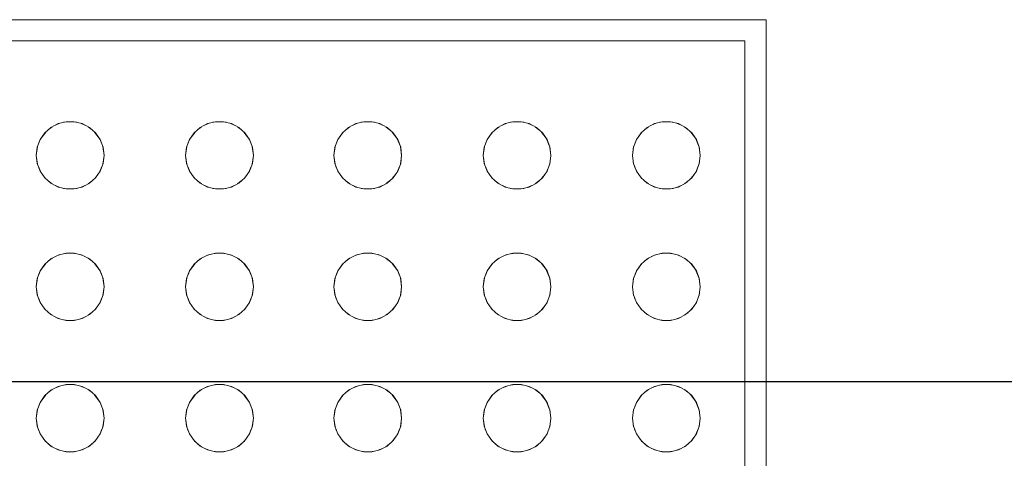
# Model space of a CAD drawing. Header units: millimetres. Extents: x 2 to 902, y -447 to 199.
# Tile 473 of 656: x 21.636 to 22.101, y 148.217 to 148.424. Entities that reach past the tile are written whole.
import ezdxf

# ---------------------------------------------------------------- set-up
doc = ezdxf.new("R2010")
doc.units = ezdxf.units.MM
doc.header["$MEASUREMENT"] = 0
for name, color, linetype, lineweight in [('AL-Condutos', 3, 'Continuous', 25), ('AL-Sentido conduto', 9, 'Continuous', 30), ('IFC-Elemento construtivo genérico-Contorno', 253, 'Continuous', 5)]:
    doc.layers.add(name, color=color, linetype=linetype, lineweight=lineweight)

msp = doc.modelspace()

# ---------------------------------------------------------------- linework, layer by layer
at = {"layer": 'AL-Condutos'}
msp.add_line((11.23781, 148.25364), (33.52744, 148.25364), dxfattribs=at)
at = {"layer": 'AL-Sentido conduto'}
msp.add_lwpolyline([(21.98263, 148.25364), (22.78263, 148.25364)], dxfattribs=at)
at = {"layer": 'IFC-Elemento construtivo genérico-Contorno', "color": 7, "lineweight": 5}
for p, q in [((20.62811, 148.4244), (21.98811, 148.4244)), ((21.98811, 147.93039), (21.98811, 148.4244)), ((20.63811, 148.4144), (21.97811, 148.4144)), ((21.97811, 147.9344), (21.97811, 148.4144)), ((21.65391, 148.37536), (21.65765, 148.37628)), ((21.65646, 148.37599), (21.65869, 148.37628)), ((21.65765, 148.37628), (21.66151, 148.37628)), ((21.66047, 148.37628), (21.6627, 148.37599)), ((21.66151, 148.37628), (21.66526, 148.37536)), ((21.7244, 148.37536), (21.72815, 148.37628)), ((21.72696, 148.37599), (21.72919, 148.37628)), ((21.72815, 148.37628), (21.732, 148.37628)), ((21.73096, 148.37628), (21.73319, 148.37599)), ((21.732, 148.37628), (21.73575, 148.37536)), ((21.7944, 148.37536), (21.79815, 148.37628)), ((21.79696, 148.37599), (21.79919, 148.37628)), ((21.79815, 148.37628), (21.802, 148.37628)), ((21.80096, 148.37628), (21.80319, 148.37599)), ((21.802, 148.37628), (21.80575, 148.37536)), ((21.86489, 148.37536), (21.86864, 148.37628)), ((21.86745, 148.37599), (21.86968, 148.37628)), ((21.86864, 148.37628), (21.87249, 148.37628)), ((21.87145, 148.37628), (21.87368, 148.37599)), ((21.87249, 148.37628), (21.87624, 148.37536)), ((21.93538, 148.37536), (21.93913, 148.37628)), ((21.93794, 148.37599), (21.94017, 148.37628)), ((21.93913, 148.37628), (21.94299, 148.37628)), ((21.94194, 148.37628), (21.94417, 148.37599)), ((21.94299, 148.37628), (21.94673, 148.37536)), ((21.6476, 148.37101), (21.65049, 148.37357)), ((21.64923, 148.37245), (21.65111, 148.37389)), ((21.65049, 148.37357), (21.65391, 148.37536)), ((21.65263, 148.37469), (21.65473, 148.37556)), ((21.66443, 148.37556), (21.66654, 148.37468)), ((21.66526, 148.37536), (21.66867, 148.37357)), ((21.66804, 148.37389), (21.66994, 148.37245)), ((21.66867, 148.37357), (21.67156, 148.37101)), ((21.7181, 148.37101), (21.72098, 148.37357)), ((21.71972, 148.37245), (21.7216, 148.37389)), ((21.72098, 148.37357), (21.7244, 148.37536)), ((21.72313, 148.37469), (21.72522, 148.37556)), ((21.73492, 148.37556), (21.73703, 148.37468)), ((21.73575, 148.37536), (21.73916, 148.37357)), ((21.73854, 148.37389), (21.74041, 148.37246)), ((21.73916, 148.37357), (21.74205, 148.37101)), ((21.7881, 148.37101), (21.79098, 148.37357)), ((21.78972, 148.37245), (21.7916, 148.37389)), ((21.79098, 148.37357), (21.7944, 148.37536)), ((21.79313, 148.37469), (21.79522, 148.37556)), ((21.80492, 148.37556), (21.80703, 148.37468)), ((21.80575, 148.37536), (21.80916, 148.37357)), ((21.80854, 148.37389), (21.81041, 148.37246)), ((21.80916, 148.37357), (21.81205, 148.37101)), ((21.85859, 148.37101), (21.86148, 148.37357)), ((21.86022, 148.37246), (21.8621, 148.37389)), ((21.86148, 148.37357), (21.86489, 148.37536)), ((21.86362, 148.37469), (21.86571, 148.37556)), ((21.87541, 148.37556), (21.87752, 148.37469)), ((21.87624, 148.37536), (21.87966, 148.37357)), ((21.87904, 148.37389), (21.88091, 148.37246)), ((21.87966, 148.37357), (21.88254, 148.37101)), ((21.92908, 148.37101), (21.93197, 148.37357)), ((21.93072, 148.37246), (21.93259, 148.37389)), ((21.93197, 148.37357), (21.93538, 148.37536)), ((21.9341, 148.37468), (21.93621, 148.37556)), ((21.9459, 148.37556), (21.94801, 148.37469)), ((21.94673, 148.37536), (21.95015, 148.37357)), ((21.94953, 148.37389), (21.95141, 148.37245)), ((21.95015, 148.37357), (21.95303, 148.37101)), ((21.64405, 148.36422), (21.64562, 148.36813)), ((21.64405, 148.36422), (21.64541, 148.36784)), ((21.64541, 148.36784), (21.64803, 148.37138)), ((21.64541, 148.36784), (21.6476, 148.37101)), ((21.67114, 148.37138), (21.67375, 148.36784)), ((21.67156, 148.37101), (21.67375, 148.36784)), ((21.67354, 148.36814), (21.67512, 148.36422)), ((21.67375, 148.36784), (21.67512, 148.36422)), ((21.71454, 148.36422), (21.71612, 148.36814)), ((21.71454, 148.36422), (21.71591, 148.36784)), ((21.71591, 148.36784), (21.71852, 148.37138)), ((21.71591, 148.36784), (21.7181, 148.37101)), ((21.74164, 148.37137), (21.74424, 148.36784)), ((21.74205, 148.37101), (21.74424, 148.36784)), ((21.74403, 148.36814), (21.74561, 148.36422)), ((21.74424, 148.36784), (21.74561, 148.36422)), ((21.78454, 148.36422), (21.78612, 148.36814)), ((21.78454, 148.36422), (21.78591, 148.36784)), ((21.78591, 148.36784), (21.78852, 148.37138)), ((21.78591, 148.36784), (21.7881, 148.37101)), ((21.81164, 148.37137), (21.81424, 148.36784)), ((21.81205, 148.37101), (21.81424, 148.36784)), ((21.81403, 148.36814), (21.81561, 148.36422)), ((21.81424, 148.36784), (21.81561, 148.36422)), ((21.85503, 148.36422), (21.85661, 148.36814)), ((21.85503, 148.36422), (21.8564, 148.36784)), ((21.8564, 148.36784), (21.85901, 148.37138)), ((21.8564, 148.36784), (21.85859, 148.37101)), ((21.88213, 148.37138), (21.88473, 148.36784)), ((21.88254, 148.37101), (21.88473, 148.36784)), ((21.88452, 148.36814), (21.8861, 148.36422)), ((21.88473, 148.36784), (21.8861, 148.36422)), ((21.92552, 148.36422), (21.9271, 148.36813)), ((21.92552, 148.36422), (21.92689, 148.36784)), ((21.92689, 148.36784), (21.9295, 148.37137)), ((21.92689, 148.36784), (21.92908, 148.37101)), ((21.95261, 148.37138), (21.95523, 148.36784)), ((21.95303, 148.37101), (21.95523, 148.36784)), ((21.95502, 148.36814), (21.95659, 148.36422)), ((21.95523, 148.36784), (21.95659, 148.36422)), ((21.64358, 148.36039), (21.64413, 148.36454)), ((21.64358, 148.36039), (21.64405, 148.36422)), ((21.67504, 148.36454), (21.67558, 148.36039)), ((21.67512, 148.36422), (21.67558, 148.36039)), ((21.71407, 148.36039), (21.71462, 148.36454)), ((21.71407, 148.36039), (21.71454, 148.36422)), ((21.74553, 148.36454), (21.74607, 148.36039)), ((21.74561, 148.36422), (21.74607, 148.36039)), ((21.78407, 148.36039), (21.78462, 148.36454)), ((21.78407, 148.36039), (21.78454, 148.36422)), ((21.81553, 148.36454), (21.81607, 148.36039)), ((21.81561, 148.36422), (21.81607, 148.36039)), ((21.85457, 148.36039), (21.85511, 148.36454)), ((21.85457, 148.36039), (21.85503, 148.36422)), ((21.88602, 148.36454), (21.88656, 148.36039)), ((21.8861, 148.36422), (21.88656, 148.36039)), ((21.92506, 148.36039), (21.9256, 148.36454)), ((21.92506, 148.36039), (21.92552, 148.36422)), ((21.95651, 148.36454), (21.95706, 148.36039)), ((21.95659, 148.36422), (21.95706, 148.36039)), ((21.64358, 148.36039), (21.64413, 148.35625)), ((21.64358, 148.36039), (21.64405, 148.35657)), ((21.67504, 148.35625), (21.67558, 148.36039)), ((21.67512, 148.35657), (21.67558, 148.36039)), ((21.71407, 148.36039), (21.71462, 148.35625)), ((21.71407, 148.36039), (21.71454, 148.35657)), ((21.74553, 148.35625), (21.74607, 148.36039)), ((21.74561, 148.35657), (21.74607, 148.36039)), ((21.78407, 148.36039), (21.78462, 148.35625)), ((21.78407, 148.36039), (21.78454, 148.35657)), ((21.81553, 148.35625), (21.81607, 148.36039)), ((21.81561, 148.35657), (21.81607, 148.36039)), ((21.85457, 148.36039), (21.85511, 148.35625)), ((21.85457, 148.36039), (21.85503, 148.35657)), ((21.88602, 148.35625), (21.88656, 148.36039)), ((21.8861, 148.35657), (21.88656, 148.36039)), ((21.92506, 148.36039), (21.9256, 148.35625)), ((21.92506, 148.36039), (21.92552, 148.35657)), ((21.95651, 148.35625), (21.95706, 148.36039)), ((21.95659, 148.35657), (21.95706, 148.36039)), ((21.64405, 148.35657), (21.64541, 148.35296)), ((21.64457, 148.3552), (21.64572, 148.3524)), ((21.67344, 148.3524), (21.67458, 148.35515)), ((21.67375, 148.35296), (21.67512, 148.35657)), ((21.71454, 148.35657), (21.71591, 148.35296)), ((21.71507, 148.35517), (21.71622, 148.3524)), ((21.74393, 148.3524), (21.74505, 148.3551)), ((21.74424, 148.35296), (21.74561, 148.35657)), ((21.78454, 148.35657), (21.78591, 148.35296)), ((21.78507, 148.35517), (21.78622, 148.3524)), ((21.81393, 148.3524), (21.81505, 148.3551)), ((21.81424, 148.35296), (21.81561, 148.35657)), ((21.85503, 148.35657), (21.8564, 148.35296)), ((21.85558, 148.35512), (21.85671, 148.3524)), ((21.88442, 148.3524), (21.88557, 148.35517)), ((21.88473, 148.35296), (21.8861, 148.35657)), ((21.92552, 148.35657), (21.92689, 148.35296)), ((21.92606, 148.35514), (21.9272, 148.3524)), ((21.95491, 148.3524), (21.95608, 148.35522)), ((21.95523, 148.35296), (21.95659, 148.35657)), ((21.64541, 148.35296), (21.6476, 148.34979)), ((21.64652, 148.35136), (21.64799, 148.34945)), ((21.6476, 148.34979), (21.65049, 148.34723)), ((21.66867, 148.34723), (21.67156, 148.34979)), ((21.67117, 148.34945), (21.67265, 148.35136)), ((21.67156, 148.34979), (21.67375, 148.35296)), ((21.71591, 148.35296), (21.7181, 148.34979)), ((21.717, 148.35138), (21.71849, 148.34945)), ((21.7181, 148.34979), (21.72098, 148.34723)), ((21.73916, 148.34723), (21.74205, 148.34979)), ((21.74167, 148.34945), (21.74313, 148.35135)), ((21.74205, 148.34979), (21.74424, 148.35296)), ((21.78591, 148.35296), (21.7881, 148.34979)), ((21.787, 148.35138), (21.78849, 148.34945)), ((21.7881, 148.34979), (21.79098, 148.34723)), ((21.80916, 148.34723), (21.81205, 148.34979)), ((21.81167, 148.34945), (21.81313, 148.35135)), ((21.81205, 148.34979), (21.81424, 148.35296)), ((21.8564, 148.35296), (21.85859, 148.34979)), ((21.8575, 148.35137), (21.85897, 148.34945)), ((21.85859, 148.34979), (21.86148, 148.34723)), ((21.87966, 148.34723), (21.88254, 148.34979)), ((21.88216, 148.34945), (21.88363, 148.35137)), ((21.88254, 148.34979), (21.88473, 148.35296)), ((21.92689, 148.35296), (21.92908, 148.34979)), ((21.928, 148.35135), (21.92946, 148.34945)), ((21.92908, 148.34979), (21.93197, 148.34723)), ((21.95015, 148.34723), (21.95303, 148.34979)), ((21.95265, 148.34945), (21.95414, 148.35138)), ((21.95303, 148.34979), (21.95523, 148.35296)), ((21.64925, 148.34832), (21.65109, 148.34692)), ((21.65049, 148.34723), (21.65391, 148.34543)), ((21.65264, 148.3461), (21.65477, 148.34522)), ((21.65391, 148.34543), (21.65765, 148.34452)), ((21.65644, 148.34481), (21.65869, 148.34452)), ((21.65765, 148.34452), (21.66151, 148.34452)), ((21.66047, 148.34452), (21.66273, 148.34481)), ((21.66151, 148.34452), (21.66526, 148.34543)), ((21.66439, 148.34522), (21.66653, 148.3461)), ((21.66526, 148.34543), (21.66867, 148.34723)), ((21.66807, 148.34692), (21.66992, 148.34833)), ((21.71974, 148.34833), (21.72158, 148.34692)), ((21.72098, 148.34723), (21.7244, 148.34543)), ((21.72314, 148.3461), (21.72526, 148.34522)), ((21.7244, 148.34543), (21.72815, 148.34452)), ((21.72693, 148.34481), (21.72919, 148.34452)), ((21.72815, 148.34452), (21.732, 148.34452)), ((21.73096, 148.34452), (21.73322, 148.34481)), ((21.732, 148.34452), (21.73575, 148.34543)), ((21.73489, 148.34522), (21.73702, 148.3461)), ((21.73575, 148.34543), (21.73916, 148.34723)), ((21.73857, 148.34692), (21.74039, 148.34831)), ((21.78974, 148.34833), (21.79158, 148.34692)), ((21.79098, 148.34723), (21.7944, 148.34543)), ((21.79314, 148.3461), (21.79526, 148.34522)), ((21.7944, 148.34543), (21.79815, 148.34452)), ((21.79693, 148.34481), (21.79919, 148.34452)), ((21.79815, 148.34452), (21.802, 148.34452)), ((21.80096, 148.34452), (21.80322, 148.34481)), ((21.802, 148.34452), (21.80575, 148.34543)), ((21.80489, 148.34522), (21.80702, 148.3461)), ((21.80575, 148.34543), (21.80916, 148.34723)), ((21.80857, 148.34692), (21.81039, 148.34831)), ((21.86025, 148.34832), (21.86207, 148.34692)), ((21.86148, 148.34723), (21.86489, 148.34543)), ((21.86363, 148.3461), (21.86575, 148.34522)), ((21.86489, 148.34543), (21.86864, 148.34452)), ((21.86742, 148.34481), (21.86968, 148.34452)), ((21.86864, 148.34452), (21.87249, 148.34452)), ((21.87145, 148.34452), (21.87371, 148.34481)), ((21.87249, 148.34452), (21.87624, 148.34543)), ((21.87538, 148.34522), (21.87751, 148.3461)), ((21.87624, 148.34543), (21.87966, 148.34723)), ((21.87906, 148.34692), (21.88089, 148.34832)), ((21.93074, 148.34831), (21.93256, 148.34692)), ((21.93197, 148.34723), (21.93538, 148.34543)), ((21.93411, 148.3461), (21.93624, 148.34522)), ((21.93538, 148.34543), (21.93913, 148.34452)), ((21.93791, 148.34481), (21.94017, 148.34452)), ((21.93913, 148.34452), (21.94299, 148.34452)), ((21.94194, 148.34452), (21.9442, 148.34481)), ((21.94299, 148.34452), (21.94673, 148.34543)), ((21.94587, 148.34522), (21.948, 148.3461)), ((21.94673, 148.34543), (21.95015, 148.34723)), ((21.94955, 148.34692), (21.95139, 148.34832)), ((21.6476, 148.30901), (21.65049, 148.31157)), ((21.64923, 148.31044), (21.65111, 148.31189)), ((21.65049, 148.31157), (21.65391, 148.31335)), ((21.65263, 148.31269), (21.65473, 148.31356)), ((21.65391, 148.31335), (21.65765, 148.31428)), ((21.65646, 148.31399), (21.65869, 148.31428)), ((21.65765, 148.31428), (21.66151, 148.31428)), ((21.66047, 148.31428), (21.6627, 148.31399)), ((21.66151, 148.31428), (21.66526, 148.31335)), ((21.66443, 148.31356), (21.66654, 148.31268)), ((21.66526, 148.31335), (21.66867, 148.31157)), ((21.66804, 148.31189), (21.66994, 148.31044)), ((21.66867, 148.31157), (21.67156, 148.30901)), ((21.7181, 148.30901), (21.72098, 148.31157)), ((21.71972, 148.31044), (21.7216, 148.31189)), ((21.72098, 148.31157), (21.7244, 148.31335)), ((21.72313, 148.31269), (21.72522, 148.31356)), ((21.7244, 148.31335), (21.72815, 148.31428)), ((21.72696, 148.31399), (21.72919, 148.31428)), ((21.72815, 148.31428), (21.732, 148.31428)), ((21.73096, 148.31428), (21.73319, 148.31399)), ((21.732, 148.31428), (21.73575, 148.31335)), ((21.73492, 148.31356), (21.73703, 148.31268)), ((21.73575, 148.31335), (21.73916, 148.31157)), ((21.73854, 148.31189), (21.74041, 148.31045)), ((21.73916, 148.31157), (21.74205, 148.30901)), ((21.7881, 148.30901), (21.79098, 148.31157)), ((21.78972, 148.31044), (21.7916, 148.31189)), ((21.79098, 148.31157), (21.7944, 148.31335)), ((21.79313, 148.31269), (21.79522, 148.31356)), ((21.7944, 148.31335), (21.79815, 148.31428)), ((21.79696, 148.31399), (21.79919, 148.31428)), ((21.79815, 148.31428), (21.802, 148.31428)), ((21.80096, 148.31428), (21.80319, 148.31399)), ((21.802, 148.31428), (21.80575, 148.31335)), ((21.80492, 148.31356), (21.80703, 148.31268)), ((21.80575, 148.31335), (21.80916, 148.31157)), ((21.80854, 148.31189), (21.81041, 148.31045)), ((21.80916, 148.31157), (21.81205, 148.30901)), ((21.85859, 148.30901), (21.86148, 148.31157)), ((21.86022, 148.31045), (21.8621, 148.31189)), ((21.86148, 148.31157), (21.86489, 148.31335)), ((21.86362, 148.31269), (21.86571, 148.31356)), ((21.86489, 148.31335), (21.86864, 148.31428)), ((21.86745, 148.31399), (21.86968, 148.31428)), ((21.86864, 148.31428), (21.87249, 148.31428)), ((21.87145, 148.31428), (21.87368, 148.31399)), ((21.87249, 148.31428), (21.87624, 148.31335)), ((21.87541, 148.31356), (21.87752, 148.31269)), ((21.87624, 148.31335), (21.87966, 148.31157)), ((21.87904, 148.31189), (21.88091, 148.31045)), ((21.87966, 148.31157), (21.88254, 148.30901)), ((21.92908, 148.30901), (21.93197, 148.31157)), ((21.93072, 148.31045), (21.93259, 148.31189)), ((21.93197, 148.31157), (21.93538, 148.31335)), ((21.9341, 148.31268), (21.93621, 148.31356)), ((21.93538, 148.31335), (21.93913, 148.31428)), ((21.93794, 148.31399), (21.94017, 148.31428)), ((21.93913, 148.31428), (21.94299, 148.31428)), ((21.94194, 148.31428), (21.94417, 148.31399)), ((21.94299, 148.31428), (21.94673, 148.31335)), ((21.9459, 148.31356), (21.94801, 148.31269)), ((21.94673, 148.31335), (21.95015, 148.31157)), ((21.94953, 148.31189), (21.95141, 148.31044)), ((21.95015, 148.31157), (21.95303, 148.30901)), ((21.64541, 148.30583), (21.64803, 148.30938)), ((21.64541, 148.30583), (21.6476, 148.30901)), ((21.67114, 148.30938), (21.67375, 148.30583)), ((21.67156, 148.30901), (21.67375, 148.30583)), ((21.71591, 148.30583), (21.71852, 148.30938)), ((21.71591, 148.30583), (21.7181, 148.30901)), ((21.74164, 148.30937), (21.74424, 148.30583)), ((21.74205, 148.30901), (21.74424, 148.30583)), ((21.78591, 148.30583), (21.78852, 148.30938)), ((21.78591, 148.30583), (21.7881, 148.30901)), ((21.81164, 148.30937), (21.81424, 148.30583)), ((21.81205, 148.30901), (21.81424, 148.30583)), ((21.8564, 148.30583), (21.85901, 148.30938)), ((21.8564, 148.30583), (21.85859, 148.30901)), ((21.88213, 148.30938), (21.88473, 148.30583)), ((21.88254, 148.30901), (21.88473, 148.30583)), ((21.92689, 148.30583), (21.9295, 148.30937)), ((21.92689, 148.30583), (21.92908, 148.30901)), ((21.95261, 148.30938), (21.95523, 148.30583)), ((21.95303, 148.30901), (21.95523, 148.30583)), ((21.64358, 148.29839), (21.64413, 148.30253)), ((21.64358, 148.29839), (21.64405, 148.30222)), ((21.64405, 148.30222), (21.6456, 148.30608)), ((21.64405, 148.30222), (21.64541, 148.30583)), ((21.67357, 148.30608), (21.67512, 148.30222)), ((21.67375, 148.30583), (21.67512, 148.30222)), ((21.67504, 148.30253), (21.67558, 148.29839)), ((21.67512, 148.30222), (21.67558, 148.29839)), ((21.71407, 148.29839), (21.71462, 148.30253)), ((21.71407, 148.29839), (21.71454, 148.30222)), ((21.71454, 148.30222), (21.71611, 148.30613)), ((21.71454, 148.30222), (21.71591, 148.30583)), ((21.74406, 148.30608), (21.74561, 148.30222)), ((21.74424, 148.30583), (21.74561, 148.30222)), ((21.74553, 148.30253), (21.74607, 148.29839)), ((21.74561, 148.30222), (21.74607, 148.29839)), ((21.78407, 148.29839), (21.78462, 148.30253)), ((21.78407, 148.29839), (21.78454, 148.30222)), ((21.78454, 148.30222), (21.78611, 148.30613)), ((21.78454, 148.30222), (21.78591, 148.30583)), ((21.81406, 148.30608), (21.81561, 148.30222)), ((21.81424, 148.30583), (21.81561, 148.30222)), ((21.81553, 148.30253), (21.81607, 148.29839)), ((21.81561, 148.30222), (21.81607, 148.29839)), ((21.85457, 148.29839), (21.85511, 148.30253)), ((21.85457, 148.29839), (21.85503, 148.30222)), ((21.85503, 148.30222), (21.8566, 148.30613)), ((21.85503, 148.30222), (21.8564, 148.30583)), ((21.88453, 148.30613), (21.8861, 148.30222)), ((21.88473, 148.30583), (21.8861, 148.30222)), ((21.88602, 148.30253), (21.88656, 148.29839)), ((21.8861, 148.30222), (21.88656, 148.29839)), ((21.92506, 148.29839), (21.9256, 148.30253)), ((21.92506, 148.29839), (21.92552, 148.30222)), ((21.92552, 148.30222), (21.92707, 148.30608)), ((21.92552, 148.30222), (21.92689, 148.30583)), ((21.95502, 148.30613), (21.95659, 148.30222)), ((21.95523, 148.30583), (21.95659, 148.30222)), ((21.95651, 148.30253), (21.95706, 148.29839)), ((21.95659, 148.30222), (21.95706, 148.29839)), ((21.64358, 148.29839), (21.64413, 148.29425)), ((21.64358, 148.29839), (21.64405, 148.29456)), ((21.67504, 148.29425), (21.67558, 148.29839)), ((21.67512, 148.29456), (21.67558, 148.29839)), ((21.71407, 148.29839), (21.71462, 148.29425)), ((21.71407, 148.29839), (21.71454, 148.29456)), ((21.74553, 148.29425), (21.74607, 148.29839)), ((21.74561, 148.29456), (21.74607, 148.29839)), ((21.78407, 148.29839), (21.78462, 148.29425)), ((21.78407, 148.29839), (21.78454, 148.29456)), ((21.81553, 148.29425), (21.81607, 148.29839)), ((21.81561, 148.29456), (21.81607, 148.29839)), ((21.85457, 148.29839), (21.85511, 148.29425)), ((21.85457, 148.29839), (21.85503, 148.29456)), ((21.88602, 148.29425), (21.88656, 148.29839)), ((21.8861, 148.29456), (21.88656, 148.29839)), ((21.92506, 148.29839), (21.9256, 148.29425)), ((21.92506, 148.29839), (21.92552, 148.29456)), ((21.95651, 148.29425), (21.95706, 148.29839)), ((21.95659, 148.29456), (21.95706, 148.29839)), ((21.64405, 148.29456), (21.64541, 148.29096)), ((21.64457, 148.2932), (21.64572, 148.29039)), ((21.67344, 148.29039), (21.67458, 148.29315)), ((21.67375, 148.29096), (21.67512, 148.29456)), ((21.71454, 148.29456), (21.71591, 148.29096)), ((21.71507, 148.29317), (21.71622, 148.29039)), ((21.74393, 148.29039), (21.74505, 148.2931)), ((21.74424, 148.29096), (21.74561, 148.29456)), ((21.78454, 148.29456), (21.78591, 148.29096)), ((21.78507, 148.29317), (21.78622, 148.29039)), ((21.81393, 148.29039), (21.81505, 148.2931)), ((21.81424, 148.29096), (21.81561, 148.29456)), ((21.85503, 148.29456), (21.8564, 148.29096)), ((21.85558, 148.29312), (21.85671, 148.29039)), ((21.88442, 148.29039), (21.88557, 148.29317)), ((21.88473, 148.29096), (21.8861, 148.29456)), ((21.92552, 148.29456), (21.92689, 148.29096)), ((21.92606, 148.29314), (21.9272, 148.29039)), ((21.95491, 148.29039), (21.95608, 148.29322)), ((21.95523, 148.29096), (21.95659, 148.29456)), ((21.64541, 148.29096), (21.6476, 148.28779)), ((21.64652, 148.28936), (21.64799, 148.28745)), ((21.67117, 148.28745), (21.67265, 148.28936)), ((21.67156, 148.28779), (21.67375, 148.29096)), ((21.71591, 148.29096), (21.7181, 148.28779)), ((21.717, 148.28938), (21.71849, 148.28745)), ((21.74167, 148.28745), (21.74313, 148.28935)), ((21.74205, 148.28779), (21.74424, 148.29096)), ((21.78591, 148.29096), (21.7881, 148.28779)), ((21.787, 148.28938), (21.78849, 148.28745)), ((21.81167, 148.28745), (21.81313, 148.28935)), ((21.81205, 148.28779), (21.81424, 148.29096)), ((21.8564, 148.29096), (21.85859, 148.28779)), ((21.8575, 148.28937), (21.85897, 148.28745)), ((21.88216, 148.28745), (21.88363, 148.28937)), ((21.88254, 148.28779), (21.88473, 148.29096)), ((21.92689, 148.29096), (21.92908, 148.28779)), ((21.928, 148.28935), (21.92946, 148.28745)), ((21.95265, 148.28745), (21.95414, 148.28938)), ((21.95303, 148.28779), (21.95523, 148.29096)), ((21.6476, 148.28779), (21.65049, 148.28523)), ((21.64925, 148.28632), (21.65109, 148.28492)), ((21.65049, 148.28523), (21.65391, 148.28343)), ((21.65264, 148.2841), (21.65477, 148.28322)), ((21.65391, 148.28343), (21.65765, 148.28251)), ((21.66151, 148.28251), (21.66526, 148.28343)), ((21.66439, 148.28322), (21.66653, 148.2841)), ((21.66526, 148.28343), (21.66867, 148.28523)), ((21.66807, 148.28492), (21.66992, 148.28633)), ((21.66867, 148.28523), (21.67156, 148.28779)), ((21.7181, 148.28779), (21.72098, 148.28523)), ((21.71974, 148.28633), (21.72158, 148.28492)), ((21.72098, 148.28523), (21.7244, 148.28343)), ((21.72314, 148.2841), (21.72526, 148.28322)), ((21.7244, 148.28343), (21.72815, 148.28251)), ((21.732, 148.28251), (21.73575, 148.28343)), ((21.73489, 148.28322), (21.73702, 148.2841)), ((21.73575, 148.28343), (21.73916, 148.28523)), ((21.73857, 148.28492), (21.74039, 148.28631)), ((21.73916, 148.28523), (21.74205, 148.28779)), ((21.7881, 148.28779), (21.79098, 148.28523)), ((21.78974, 148.28633), (21.79158, 148.28492)), ((21.79098, 148.28523), (21.7944, 148.28343)), ((21.79314, 148.2841), (21.79526, 148.28322)), ((21.7944, 148.28343), (21.79815, 148.28251)), ((21.802, 148.28251), (21.80575, 148.28343)), ((21.80489, 148.28322), (21.80702, 148.2841)), ((21.80575, 148.28343), (21.80916, 148.28523)), ((21.80857, 148.28492), (21.81039, 148.28631)), ((21.80916, 148.28523), (21.81205, 148.28779)), ((21.85859, 148.28779), (21.86148, 148.28523)), ((21.86025, 148.28632), (21.86207, 148.28492)), ((21.86148, 148.28523), (21.86489, 148.28343)), ((21.86363, 148.2841), (21.86575, 148.28322)), ((21.86489, 148.28343), (21.86864, 148.28251)), ((21.87249, 148.28251), (21.87624, 148.28343)), ((21.87538, 148.28322), (21.87751, 148.2841)), ((21.87624, 148.28343), (21.87966, 148.28523)), ((21.87906, 148.28492), (21.88089, 148.28632)), ((21.87966, 148.28523), (21.88254, 148.28779)), ((21.92908, 148.28779), (21.93197, 148.28523)), ((21.93074, 148.28631), (21.93256, 148.28492)), ((21.93197, 148.28523), (21.93538, 148.28343)), ((21.93411, 148.2841), (21.93624, 148.28322)), ((21.93538, 148.28343), (21.93913, 148.28251)), ((21.94299, 148.28251), (21.94673, 148.28343)), ((21.94587, 148.28322), (21.948, 148.2841)), ((21.94673, 148.28343), (21.95015, 148.28523)), ((21.94955, 148.28492), (21.95139, 148.28632)), ((21.95015, 148.28523), (21.95303, 148.28779)), ((21.65644, 148.28281), (21.65869, 148.28251)), ((21.65765, 148.28251), (21.66151, 148.28251)), ((21.66047, 148.28251), (21.66273, 148.28281)), ((21.72693, 148.28281), (21.72919, 148.28251)), ((21.72815, 148.28251), (21.732, 148.28251)), ((21.73096, 148.28251), (21.73322, 148.28281)), ((21.79693, 148.28281), (21.79919, 148.28251)), ((21.79815, 148.28251), (21.802, 148.28251)), ((21.80096, 148.28251), (21.80322, 148.28281)), ((21.86742, 148.28281), (21.86968, 148.28251)), ((21.86864, 148.28251), (21.87249, 148.28251)), ((21.87145, 148.28251), (21.87371, 148.28281)), ((21.93791, 148.28281), (21.94017, 148.28251)), ((21.93913, 148.28251), (21.94299, 148.28251)), ((21.94194, 148.28251), (21.9442, 148.28281)), ((21.65049, 148.24956), (21.65391, 148.25135)), ((21.65263, 148.25069), (21.65473, 148.25156)), ((21.65391, 148.25135), (21.65765, 148.25228)), ((21.65646, 148.25199), (21.65869, 148.25228)), ((21.65765, 148.25228), (21.66151, 148.25228)), ((21.66047, 148.25228), (21.6627, 148.25199)), ((21.66151, 148.25228), (21.66526, 148.25135)), ((21.66443, 148.25156), (21.66654, 148.25068)), ((21.66526, 148.25135), (21.66867, 148.24956)), ((21.72098, 148.24956), (21.7244, 148.25135)), ((21.72313, 148.25069), (21.72522, 148.25156)), ((21.7244, 148.25135), (21.72815, 148.25228)), ((21.72696, 148.25199), (21.72919, 148.25228)), ((21.72815, 148.25228), (21.732, 148.25228)), ((21.73096, 148.25228), (21.73319, 148.25199)), ((21.732, 148.25228), (21.73575, 148.25135)), ((21.73492, 148.25156), (21.73703, 148.25068)), ((21.73575, 148.25135), (21.73916, 148.24956)), ((21.79098, 148.24956), (21.7944, 148.25135)), ((21.79313, 148.25069), (21.79522, 148.25156)), ((21.7944, 148.25135), (21.79815, 148.25228)), ((21.79696, 148.25199), (21.79919, 148.25228)), ((21.79815, 148.25228), (21.802, 148.25228)), ((21.80096, 148.25228), (21.80319, 148.25199)), ((21.802, 148.25228), (21.80575, 148.25135)), ((21.80492, 148.25156), (21.80703, 148.25068)), ((21.80575, 148.25135), (21.80916, 148.24956)), ((21.86148, 148.24956), (21.86489, 148.25135)), ((21.86362, 148.25069), (21.86571, 148.25156)), ((21.86489, 148.25135), (21.86864, 148.25228)), ((21.86745, 148.25199), (21.86968, 148.25228)), ((21.86864, 148.25228), (21.87249, 148.25228)), ((21.87145, 148.25228), (21.87368, 148.25199)), ((21.87249, 148.25228), (21.87624, 148.25135)), ((21.87541, 148.25156), (21.87752, 148.25069)), ((21.87624, 148.25135), (21.87966, 148.24956)), ((21.93197, 148.24956), (21.93538, 148.25135)), ((21.9341, 148.25068), (21.93621, 148.25156)), ((21.93538, 148.25135), (21.93913, 148.25228)), ((21.93794, 148.25199), (21.94017, 148.25228)), ((21.93913, 148.25228), (21.94299, 148.25228)), ((21.94194, 148.25228), (21.94417, 148.25199)), ((21.94299, 148.25228), (21.94673, 148.25135)), ((21.9459, 148.25156), (21.94801, 148.25069)), ((21.94673, 148.25135), (21.95015, 148.24956)), ((21.64541, 148.24383), (21.64803, 148.24738)), ((21.64541, 148.24383), (21.6476, 148.24701)), ((21.6476, 148.24701), (21.65049, 148.24956)), ((21.64923, 148.24844), (21.65111, 148.24989)), ((21.66804, 148.24989), (21.66994, 148.24844)), ((21.66867, 148.24956), (21.67156, 148.24701)), ((21.67114, 148.24738), (21.67375, 148.24383)), ((21.67156, 148.24701), (21.67375, 148.24383)), ((21.71591, 148.24383), (21.71852, 148.24738)), ((21.71591, 148.24383), (21.7181, 148.24701)), ((21.7181, 148.24701), (21.72098, 148.24956)), ((21.71972, 148.24844), (21.7216, 148.24989)), ((21.73854, 148.24989), (21.74041, 148.24845)), ((21.73916, 148.24956), (21.74205, 148.24701)), ((21.74164, 148.24737), (21.74424, 148.24383)), ((21.74205, 148.24701), (21.74424, 148.24383)), ((21.78591, 148.24383), (21.78852, 148.24738)), ((21.78591, 148.24383), (21.7881, 148.24701)), ((21.7881, 148.24701), (21.79098, 148.24956)), ((21.78972, 148.24844), (21.7916, 148.24989)), ((21.80854, 148.24989), (21.81041, 148.24845)), ((21.80916, 148.24956), (21.81205, 148.24701)), ((21.81164, 148.24737), (21.81424, 148.24383)), ((21.81205, 148.24701), (21.81424, 148.24383)), ((21.8564, 148.24383), (21.85901, 148.24738)), ((21.8564, 148.24383), (21.85859, 148.24701)), ((21.85859, 148.24701), (21.86148, 148.24956)), ((21.86022, 148.24845), (21.8621, 148.24989)), ((21.87904, 148.24989), (21.88091, 148.24845)), ((21.87966, 148.24956), (21.88254, 148.24701)), ((21.88213, 148.24738), (21.88473, 148.24383)), ((21.88254, 148.24701), (21.88473, 148.24383)), ((21.92689, 148.24383), (21.9295, 148.24737)), ((21.92689, 148.24383), (21.92908, 148.24701)), ((21.92908, 148.24701), (21.93197, 148.24956)), ((21.93072, 148.24845), (21.93259, 148.24989)), ((21.94953, 148.24989), (21.95141, 148.24844)), ((21.95015, 148.24956), (21.95303, 148.24701)), ((21.95261, 148.24738), (21.95523, 148.24383)), ((21.95303, 148.24701), (21.95523, 148.24383)), ((21.64405, 148.24023), (21.6456, 148.24408)), ((21.64405, 148.24023), (21.64541, 148.24383)), ((21.67357, 148.24408), (21.67512, 148.24023)), ((21.67375, 148.24383), (21.67512, 148.24023)), ((21.71454, 148.24023), (21.71611, 148.24413)), ((21.71454, 148.24023), (21.71591, 148.24383)), ((21.74406, 148.24408), (21.74561, 148.24023)), ((21.74424, 148.24383), (21.74561, 148.24023)), ((21.78454, 148.24023), (21.78611, 148.24413)), ((21.78454, 148.24023), (21.78591, 148.24383)), ((21.81406, 148.24408), (21.81561, 148.24023)), ((21.81424, 148.24383), (21.81561, 148.24023)), ((21.85503, 148.24023), (21.8566, 148.24413)), ((21.85503, 148.24023), (21.8564, 148.24383)), ((21.88453, 148.24413), (21.8861, 148.24023)), ((21.88473, 148.24383), (21.8861, 148.24023)), ((21.92552, 148.24023), (21.92707, 148.24408)), ((21.92552, 148.24023), (21.92689, 148.24383)), ((21.95502, 148.24413), (21.95659, 148.24023)), ((21.95523, 148.24383), (21.95659, 148.24023)), ((21.64358, 148.2364), (21.64413, 148.24054)), ((21.64358, 148.2364), (21.64405, 148.24023)), ((21.67504, 148.24054), (21.67558, 148.2364)), ((21.67512, 148.24023), (21.67558, 148.2364)), ((21.71407, 148.2364), (21.71462, 148.24054)), ((21.71407, 148.2364), (21.71454, 148.24023)), ((21.74553, 148.24054), (21.74607, 148.2364)), ((21.74561, 148.24023), (21.74607, 148.2364)), ((21.78407, 148.2364), (21.78462, 148.24054)), ((21.78407, 148.2364), (21.78454, 148.24023)), ((21.81553, 148.24054), (21.81607, 148.2364)), ((21.81561, 148.24023), (21.81607, 148.2364)), ((21.85457, 148.2364), (21.85511, 148.24054)), ((21.85457, 148.2364), (21.85503, 148.24023)), ((21.88602, 148.24054), (21.88656, 148.2364)), ((21.8861, 148.24023), (21.88656, 148.2364)), ((21.92506, 148.2364), (21.9256, 148.24054)), ((21.92506, 148.2364), (21.92552, 148.24023)), ((21.95651, 148.24054), (21.95706, 148.2364)), ((21.95659, 148.24023), (21.95706, 148.2364)), ((21.64358, 148.2364), (21.64413, 148.23226)), ((21.64358, 148.2364), (21.64405, 148.23256)), ((21.64405, 148.23256), (21.64541, 148.22896)), ((21.67375, 148.22896), (21.67512, 148.23256)), ((21.67504, 148.23226), (21.67558, 148.2364)), ((21.67512, 148.23256), (21.67558, 148.2364)), ((21.71407, 148.2364), (21.71462, 148.23226)), ((21.71407, 148.2364), (21.71454, 148.23256)), ((21.71454, 148.23256), (21.71591, 148.22896)), ((21.74424, 148.22896), (21.74561, 148.23256)), ((21.74553, 148.23226), (21.74607, 148.2364)), ((21.74561, 148.23256), (21.74607, 148.2364)), ((21.78407, 148.2364), (21.78462, 148.23226)), ((21.78407, 148.2364), (21.78454, 148.23256)), ((21.78454, 148.23256), (21.78591, 148.22896)), ((21.81424, 148.22896), (21.81561, 148.23256)), ((21.81553, 148.23226), (21.81607, 148.2364)), ((21.81561, 148.23256), (21.81607, 148.2364)), ((21.85457, 148.2364), (21.85511, 148.23226)), ((21.85457, 148.2364), (21.85503, 148.23256)), ((21.85503, 148.23256), (21.8564, 148.22896)), ((21.88473, 148.22896), (21.8861, 148.23256)), ((21.88602, 148.23226), (21.88656, 148.2364)), ((21.8861, 148.23256), (21.88656, 148.2364)), ((21.92506, 148.2364), (21.9256, 148.23226)), ((21.92506, 148.2364), (21.92552, 148.23256)), ((21.92552, 148.23256), (21.92689, 148.22896)), ((21.95523, 148.22896), (21.95659, 148.23256)), ((21.95651, 148.23226), (21.95706, 148.2364)), ((21.95659, 148.23256), (21.95706, 148.2364)), ((21.64453, 148.23128), (21.64572, 148.22839)), ((21.64541, 148.22896), (21.6476, 148.22579)), ((21.67156, 148.22579), (21.67375, 148.22896)), ((21.67344, 148.22839), (21.67461, 148.23123)), ((21.71504, 148.23125), (21.7161, 148.22868)), ((21.71591, 148.22896), (21.7181, 148.22579)), ((21.74205, 148.22579), (21.74424, 148.22896)), ((21.74393, 148.22839), (21.74508, 148.23119)), ((21.78504, 148.23125), (21.7861, 148.22868)), ((21.78591, 148.22896), (21.7881, 148.22579)), ((21.81205, 148.22579), (21.81424, 148.22896)), ((21.81393, 148.22839), (21.81508, 148.23119)), ((21.85555, 148.23121), (21.85671, 148.22839)), ((21.8564, 148.22896), (21.85859, 148.22579)), ((21.88254, 148.22579), (21.88473, 148.22896)), ((21.88454, 148.22868), (21.8856, 148.23125)), ((21.92603, 148.23122), (21.9272, 148.22839)), ((21.92689, 148.22896), (21.92908, 148.22579)), ((21.95303, 148.22579), (21.95523, 148.22896)), ((21.95503, 148.22868), (21.95612, 148.2313)), ((21.64652, 148.22736), (21.64799, 148.22544)), ((21.6476, 148.22579), (21.65049, 148.22323)), ((21.64923, 148.22434), (21.65111, 148.2229)), ((21.65049, 148.22323), (21.65391, 148.22144)), ((21.66526, 148.22144), (21.66867, 148.22323)), ((21.66804, 148.22289), (21.66994, 148.22435)), ((21.66867, 148.22323), (21.67156, 148.22579)), ((21.67117, 148.22544), (21.67265, 148.22736)), ((21.717, 148.22738), (21.71849, 148.22544)), ((21.7181, 148.22579), (21.72098, 148.22323)), ((21.71972, 148.22435), (21.7216, 148.2229)), ((21.72098, 148.22323), (21.7244, 148.22144)), ((21.73575, 148.22144), (21.73916, 148.22323)), ((21.73854, 148.2229), (21.74041, 148.22433)), ((21.73916, 148.22323), (21.74205, 148.22579)), ((21.74167, 148.22544), (21.74313, 148.22735)), ((21.787, 148.22738), (21.78849, 148.22544)), ((21.7881, 148.22579), (21.79098, 148.22323)), ((21.78972, 148.22435), (21.7916, 148.2229)), ((21.79098, 148.22323), (21.7944, 148.22144)), ((21.80575, 148.22144), (21.80916, 148.22323)), ((21.80854, 148.2229), (21.81041, 148.22433)), ((21.80916, 148.22323), (21.81205, 148.22579)), ((21.81167, 148.22544), (21.81313, 148.22735)), ((21.8575, 148.22737), (21.85897, 148.22544)), ((21.85859, 148.22579), (21.86148, 148.22323)), ((21.86022, 148.22434), (21.8621, 148.2229)), ((21.86148, 148.22323), (21.86489, 148.22144)), ((21.87624, 148.22144), (21.87966, 148.22323)), ((21.87904, 148.2229), (21.88091, 148.22434)), ((21.87966, 148.22323), (21.88254, 148.22579)), ((21.88216, 148.22544), (21.88363, 148.22737)), ((21.928, 148.22735), (21.92946, 148.22544)), ((21.92908, 148.22579), (21.93197, 148.22323)), ((21.93072, 148.22433), (21.93259, 148.2229)), ((21.93197, 148.22323), (21.93538, 148.22144)), ((21.94673, 148.22144), (21.95015, 148.22323)), ((21.94953, 148.2229), (21.95141, 148.22434)), ((21.95015, 148.22323), (21.95303, 148.22579)), ((21.95265, 148.22544), (21.95414, 148.22738)), ((21.65263, 148.2221), (21.65473, 148.22123)), ((21.65391, 148.22144), (21.65765, 148.22051)), ((21.65646, 148.2208), (21.65869, 148.22051)), ((21.65765, 148.22051), (21.66151, 148.22051)), ((21.66047, 148.22051), (21.6627, 148.2208)), ((21.66151, 148.22051), (21.66526, 148.22144)), ((21.66443, 148.22123), (21.66654, 148.22211)), ((21.72313, 148.2221), (21.72522, 148.22123)), ((21.7244, 148.22144), (21.72815, 148.22051)), ((21.72696, 148.2208), (21.72919, 148.22051)), ((21.72815, 148.22051), (21.732, 148.22051)), ((21.73096, 148.22051), (21.73319, 148.2208)), ((21.732, 148.22051), (21.73575, 148.22144)), ((21.73492, 148.22123), (21.73703, 148.2221)), ((21.79313, 148.2221), (21.79522, 148.22123)), ((21.7944, 148.22144), (21.79815, 148.22051)), ((21.79696, 148.2208), (21.79919, 148.22051)), ((21.79815, 148.22051), (21.802, 148.22051)), ((21.80096, 148.22051), (21.80319, 148.2208)), ((21.802, 148.22051), (21.80575, 148.22144)), ((21.80492, 148.22123), (21.80703, 148.2221)), ((21.86362, 148.2221), (21.86571, 148.22123)), ((21.86489, 148.22144), (21.86864, 148.22051)), ((21.86745, 148.2208), (21.86968, 148.22051)), ((21.86864, 148.22051), (21.87249, 148.22051)), ((21.87145, 148.22051), (21.87368, 148.2208)), ((21.87249, 148.22051), (21.87624, 148.22144)), ((21.87541, 148.22123), (21.87752, 148.2221)), ((21.9341, 148.2221), (21.93621, 148.22123)), ((21.93538, 148.22144), (21.93913, 148.22051)), ((21.93794, 148.2208), (21.94017, 148.22051)), ((21.93913, 148.22051), (21.94299, 148.22051)), ((21.94194, 148.22051), (21.94417, 148.2208)), ((21.94299, 148.22051), (21.94673, 148.22144)), ((21.9459, 148.22123), (21.94801, 148.2221))]:
    msp.add_line(p, q, dxfattribs=at)

doc.saveas('drawing.dxf')
